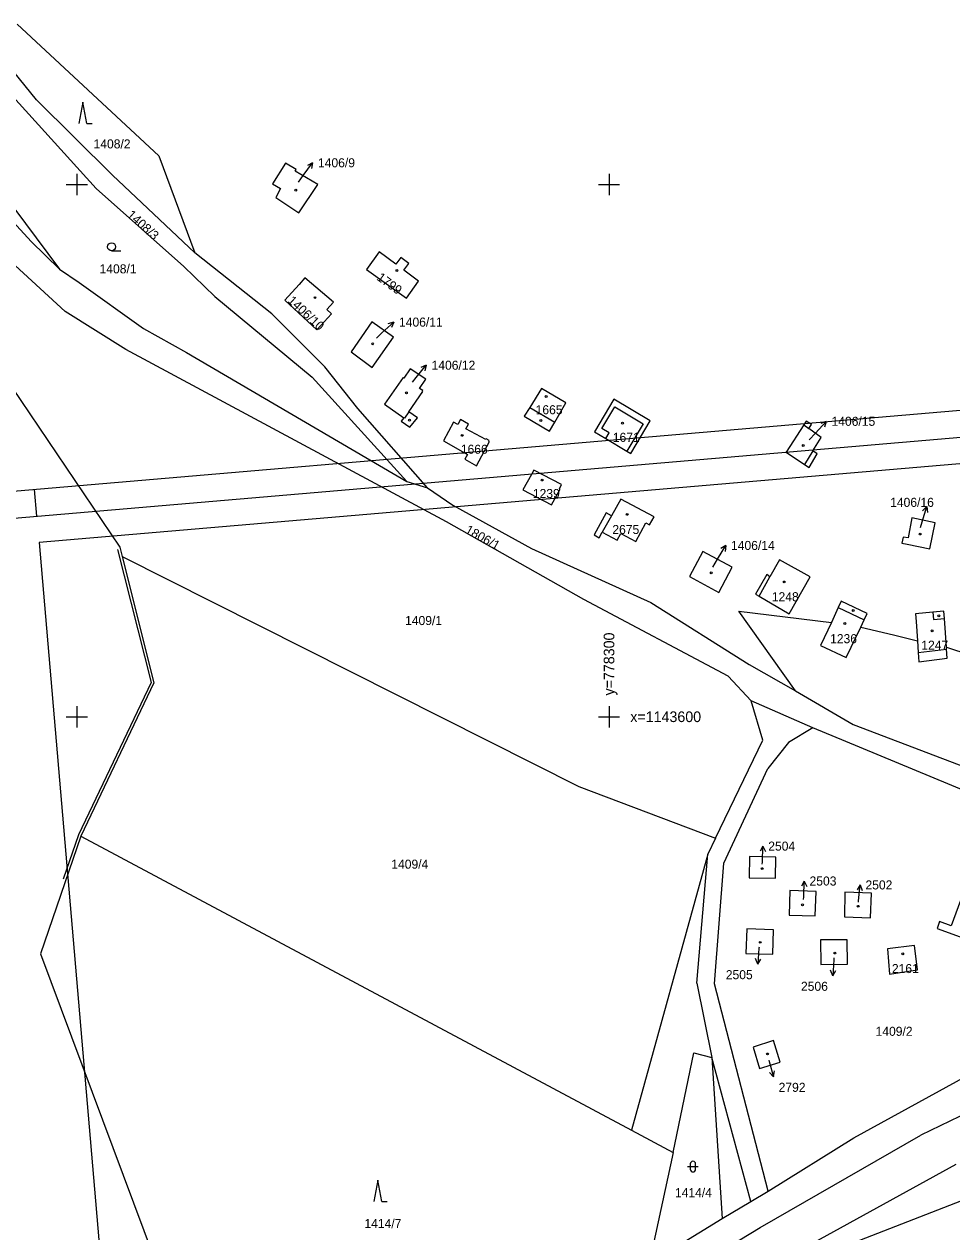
# Model space of a CAD drawing. Extents: x -779302 to -774398, y -1144902 to -1142831.
# Drawn here: x -778409.9 to -778235.6, y -1143696.8 to -1143469.9 of the extents above; entities that cross this region are included whole.
import ezdxf

# ---------------------------------------------------------------- set-up
doc = ezdxf.new("R2010")
doc.units = 0
for name, color, linetype in [('hektosit - Vrstva 5', 7, 'Continuous'), ('Hranice parcel', 7, 'Continuous'), ('Parcelní čísla', 7, 'Continuous'), ('Pop  PČ popisy', 7, 'Continuous'), ('Vnitřní kresba', 7, 'Continuous'), ('Vrstva 1', 7, 'Continuous'), ('Značky budov', 7, 'Continuous'), ('Značky kultur', 7, 'Continuous')]:
    doc.layers.add(name, color=color, linetype=linetype)

msp = doc.modelspace()

# ---------------------------------------------------------------- linework, layer by layer
at = {"layer": 'hektosit - Vrstva 5'}
for p, q in [((-778400, -1143498), (-778400, -1143502)), ((-778300, -1143498), (-778300, -1143502)), ((-778402, -1143500), (-778398, -1143500)), ((-778302, -1143500), (-778298, -1143500)), ((-778400, -1143598), (-778400, -1143602)), ((-778300, -1143598), (-778300, -1143602)), ((-778402, -1143600), (-778398, -1143600)), ((-778302, -1143600), (-778298, -1143600))]:
    msp.add_line(p, q, dxfattribs=at)
at = {"layer": 'Hranice parcel'}
for p, q in [((-778403.28, -1143515.89), (-778408.6, -1143510.68)), ((-778403.28, -1143515.89), (-778399.61, -1143518.42)), ((-778338.03, -1143555.79), (-778334.13, -1143557.01)), ((-778256.9, -1143579.48), (-778258.18, -1143582.31)), ((-778258.18, -1143582.31), (-778260.26, -1143586.62)), ((-778255.43, -1143588.87), (-778252.69, -1143583.18)), ((-778252.69, -1143583.18), (-778252.05, -1143581.79)), ((-778260.26, -1143586.62), (-778255.43, -1143588.87)), ((-778273.65, -1143590.2), (-778264.93, -1143595.11)), ((-778264.93, -1143595.11), (-778254.1, -1143601.46)), ((-778399.27, -1143622.42), (-778295.76, -1143677.67)), ((-778295.76, -1143677.67), (-778287.96, -1143681.89)), ((-778287.96, -1143681.89), (-778292.44, -1143702.68)), ((-778292.44, -1143702.68), (-778278.76, -1143694.3))]:
    msp.add_line(p, q, dxfattribs=at)
for points in [[(-778411.25, -1143469.85), (-778384.6, -1143494.61), (-778377.84, -1143512.85)], [(-778418.6, -1143473.93), (-778415.77, -1143479.46), (-778396.37, -1143500.75), (-778379.92, -1143515.38), (-778374.08, -1143521.03), (-778355.81, -1143536.2), (-778338.03, -1143555.79)], [(-778377.84, -1143512.85), (-778393.35, -1143498.23), (-778407.6, -1143484.07), (-778414.02, -1143476.15), (-778415.92, -1143472.44)], [(-778425.71, -1143487.05), (-778422.69, -1143489.91), (-778403.28, -1143515.89)], [(-778408.6, -1143510.68), (-778420.83, -1143497.44), (-778427.89, -1143488.63)], [(-778363.25, -1143499.87), (-778361.75, -1143500.75), (-778362.6, -1143502.4), (-778358.29, -1143505.3), (-778354.71, -1143499.97), (-778358.99, -1143497.46), (-778358.81, -1143497.14), (-778360.79, -1143495.98), (-778363.25, -1143499.87)], [(-778273.31, -1143597.02), (-778277.63, -1143592.38), (-778304.71, -1143577.98), (-778330.53, -1143563.4), (-778390.82, -1143530.99), (-778402.19, -1143523.83), (-778414.83, -1143512.31), (-778428.85, -1143497.7)], [(-778428.85, -1143497.7), (-778427.52, -1143515.51), (-778391.96, -1143568.16), (-778391.52, -1143569.91)], [(-778334.13, -1143557.01), (-778347.2, -1143542.07), (-778353.41, -1143534.24), (-778363.4, -1143524.31), (-778377.84, -1143512.85)], [(-778338.07, -1143521.32), (-778335.78, -1143518.13), (-778338.56, -1143516.07), (-778337.63, -1143514.81), (-778339.14, -1143513.69), (-778340.08, -1143514.96), (-778343.19, -1143512.66), (-778345.56, -1143515.98), (-778338.07, -1143521.32)], [(-778399.61, -1143518.42), (-778387.5, -1143527.04), (-778379.4, -1143531.58), (-778338.03, -1143555.79)], [(-778360.92, -1143521.73), (-778354.94, -1143527.3), (-778352.13, -1143524.28), (-778353.02, -1143523.48), (-778351.76, -1143522.08), (-778357.15, -1143517.55), (-778358.26, -1143518.78), (-778360.92, -1143521.73)], [(-778348.49, -1143531.41), (-778344.5, -1143534.34), (-778340.52, -1143528.66), (-778344.56, -1143525.82), (-778348.49, -1143531.41)], [(-778338.57, -1143536.35), (-778338.67, -1143536.28), (-778342.22, -1143541.27), (-778338.58, -1143543.81), (-778339.08, -1143544.45), (-778337.43, -1143545.61), (-778335.97, -1143543.84), (-778337.61, -1143542.7), (-778334.98, -1143538.91), (-778335.1, -1143538.83), (-778335.02, -1143538.71), (-778335.62, -1143538.31), (-778334.45, -1143536.55), (-778337.4, -1143534.61), (-778338.57, -1143536.35)], [(-778314.9, -1143541.89), (-778315.92, -1143543.54), (-778311.18, -1143546.34), (-778310.2, -1143544.66), (-778308.09, -1143541.04), (-778312.72, -1143538.33), (-778314.9, -1143541.89)], [(-778299.1, -1143540.34), (-778302.73, -1143546.45), (-778300.58, -1143547.73), (-778296.62, -1143550.08), (-778295.91, -1143550.5), (-778292.28, -1143544.38), (-778299.1, -1143540.34)], [(-778323.15, -1143547.92), (-778326.89, -1143545.9), (-778326.41, -1143545), (-778327.93, -1143544.15), (-778328.43, -1143545.08), (-778329.2, -1143544.66), (-778331.1, -1143548.17), (-778326.58, -1143550.7), (-778327.08, -1143551.6), (-778324.88, -1143552.84), (-778322.44, -1143548.29), (-778322.58, -1143548.22), (-778322.5, -1143548.09), (-778323.07, -1143547.78), (-778323.15, -1143547.92)], [(-778263.4, -1143545.13), (-778266.69, -1143550.25), (-778263.25, -1143552.59), (-778262.4, -1143553.16), (-778260.85, -1143550.58), (-778261.67, -1143550.06), (-778260.1, -1143547.55), (-778262.42, -1143545.85), (-778261.95, -1143545.08), (-778262.96, -1143544.44), (-778263.4, -1143545.13)], [(-778309.19, -1143557.23), (-778309.32, -1143557.16), (-778308.9, -1143556.38), (-778314.12, -1143553.66), (-778314.57, -1143554.45), (-778316.19, -1143557.33), (-778310.79, -1143560.19), (-778309.19, -1143557.23)], [(-778334.13, -1143557.01), (-778329.33, -1143560.21), (-778314.57, -1143568.39), (-778292.12, -1143578.54), (-778273.65, -1143590.2)], [(-778291.52, -1143562.41), (-778297.8, -1143559.11), (-778299.55, -1143562.23), (-778300.55, -1143561.67), (-778302.81, -1143565.83), (-778301.88, -1143566.36), (-778301.28, -1143565.3), (-778298.46, -1143566.8), (-778297.8, -1143565.54), (-778294.95, -1143567.05), (-778293.05, -1143563.57), (-778292.37, -1143563.94), (-778291.52, -1143562.41)], [(-778238.72, -1143563.53), (-778243.07, -1143562.6), (-778243.77, -1143566.39), (-778244.72, -1143566.25), (-778244.94, -1143567.35), (-778243.98, -1143567.55), (-778239.69, -1143568.43), (-778238.72, -1143563.53)], [(-778276.84, -1143571.88), (-778282.35, -1143568.92), (-778284.89, -1143573.66), (-778279.34, -1143576.63), (-778276.84, -1143571.88)], [(-778391.52, -1143569.91), (-778385.54, -1143593.64), (-778399.27, -1143622.42)], [(-778391.52, -1143569.91), (-778305.7, -1143613.08), (-778280.01, -1143622.84)], [(-778272.48, -1143576.96), (-778271.79, -1143577.36), (-778266.14, -1143580.66), (-778262.22, -1143573.7), (-778267.98, -1143570.53), (-778269.77, -1143573.73), (-778270.33, -1143573.29), (-778272.48, -1143576.96)], [(-778252.05, -1143581.79), (-778251.49, -1143580.61), (-778256.34, -1143578.29), (-778256.9, -1143579.48)], [(-778236.6, -1143586.91), (-778198.4, -1143599.43), (-778188.17, -1143577.7)], [(-778264.93, -1143595.11), (-778275.63, -1143580.17), (-778258.18, -1143582.31)], [(-778236.6, -1143586.91), (-778236.95, -1143581.51), (-778237.04, -1143580.13), (-778239.13, -1143580.34), (-778242.38, -1143580.67), (-778242.29, -1143582.08), (-778242.05, -1143585.71)], [(-778252.69, -1143583.18), (-778246.54, -1143584.61), (-778242.05, -1143585.71)], [(-778242.05, -1143585.71), (-778241.9, -1143587.92), (-778241.79, -1143589.65), (-778236.46, -1143589.01), (-778236.57, -1143587.32), (-778236.6, -1143586.91)], [(-778280.01, -1143622.84), (-778271.09, -1143604.41), (-778273.31, -1143597.02)], [(-778183.84, -1143639.14), (-778185.33, -1143632), (-778233.02, -1143613.98), (-778255.47, -1143604.68), (-778261.68, -1143602.09), (-778273.31, -1143597.02)], [(-778254.1, -1143601.46), (-778212.15, -1143617.44), (-778199.09, -1143621.98)], [(-778399.27, -1143622.42), (-778406.85, -1143644.57), (-778381.63, -1143712.17), (-778385.59, -1143723.57)], [(-778280.01, -1143622.84), (-778281.44, -1143625.81), (-778295.76, -1143677.67)], [(-778268.71, -1143630.32), (-778268.64, -1143626.37), (-778273.62, -1143626.25), (-778273.67, -1143630.26), (-778268.71, -1143630.32)], [(-778222.12, -1143647.61), (-778212.48, -1143651.43), (-778211.37, -1143648.55), (-778207.75, -1143639.17), (-778213.8, -1143636.84), (-778212.7, -1143634), (-778224.44, -1143629.63), (-778225.48, -1143632.35), (-778232.18, -1143629.74), (-778235.69, -1143639.3), (-778237.86, -1143638.48), (-778238.35, -1143639.77), (-778227.1, -1143643.89), (-778226.66, -1143642.73)], [(-778261.23, -1143637.42), (-778261.04, -1143632.82), (-778266.02, -1143632.68), (-778266.15, -1143637.28), (-778261.23, -1143637.42)], [(-778255.69, -1143632.97), (-778255.76, -1143637.61), (-778250.86, -1143637.79), (-778250.69, -1143633.13), (-778255.69, -1143632.97)], [(-778274.29, -1143644.46), (-778269.23, -1143644.64), (-778269.1, -1143640.05), (-778274.12, -1143639.83), (-778274.29, -1143644.46)], [(-778260.24, -1143641.93), (-778260.16, -1143646.56), (-778255.2, -1143646.51), (-778255.24, -1143641.93), (-778260.24, -1143641.93)], [(-778278.76, -1143694.3), (-778273.37, -1143691.09), (-778270.08, -1143689.13), (-778253.97, -1143679.1), (-778194.13, -1143646.31), (-778184.18, -1143642.68)], [(-778242.6, -1143643.01), (-778247.64, -1143643.63), (-778247.31, -1143648.36), (-778242.04, -1143647.59), (-778242.6, -1143643.01)], [(-778267.84, -1143664.89), (-778269.08, -1143660.84), (-778272.91, -1143662.07), (-778271.7, -1143666.07), (-778267.84, -1143664.89)], [(-778160.14, -1143662.37), (-778266.47, -1143703.7), (-778272.9, -1143709.81)], [(-778287.96, -1143681.89), (-778284.07, -1143663.17), (-778280.67, -1143664.05), (-778278.76, -1143694.3)]]:
    msp.add_lwpolyline(points, dxfattribs=at)
at = {"layer": 'Pop  PČ popisy'}
for p, q in [((-778357.47, -1143498.32), (-778355.71, -1143495.89)), ((-778355.71, -1143495.89), (-778356.7, -1143496.41)), ((-778355.71, -1143495.89), (-778355.89, -1143497)), ((-778358.35, -1143499.52), (-778357.47, -1143498.32)), ((-778342.67, -1143527.88), (-778340.47, -1143525.83)), ((-778340.47, -1143525.83), (-778341.55, -1143526.15)), ((-778340.47, -1143525.83), (-778340.87, -1143526.88)), ((-778343.7, -1143528.83), (-778342.67, -1143527.88)), ((-778336.25, -1143536.26), (-778334.36, -1143533.93)), ((-778334.36, -1143533.93), (-778335.38, -1143534.39)), ((-778334.36, -1143533.93), (-778334.6, -1143535.02)), ((-778336.94, -1143537.11), (-778336.25, -1143536.26)), ((-778261.21, -1143546.69), (-778259.16, -1143544.5)), ((-778259.16, -1143544.5), (-778260.21, -1143544.89)), ((-778259.16, -1143544.5), (-778259.48, -1143545.57)), ((-778262.38, -1143547.97), (-778261.21, -1143546.69)), ((-778241.17, -1143563.37), (-778240.29, -1143560.5)), ((-778240.29, -1143560.5), (-778241.06, -1143561.31)), ((-778240.29, -1143560.5), (-778240.11, -1143561.6)), ((-778241.48, -1143564.42), (-778241.17, -1143563.37)), ((-778279.61, -1143570.38), (-778278.06, -1143567.81)), ((-778278.06, -1143567.81), (-778279.01, -1143568.41)), ((-778278.06, -1143567.81), (-778278.15, -1143568.92)), ((-778280.5, -1143571.86), (-778279.61, -1143570.38)), ((-778271.08, -1143624.31), (-778271.61, -1143625.29)), ((-778271.18, -1143627.31), (-778271.08, -1143624.31)), ((-778271.08, -1143624.31), (-778270.61, -1143625.33)), ((-778271.2, -1143627.73), (-778271.18, -1143627.31)), ((-778263.31, -1143630.87), (-778263.84, -1143631.85)), ((-778263.41, -1143633.87), (-778263.31, -1143630.87)), ((-778263.31, -1143630.87), (-778262.84, -1143631.89)), ((-778252.79, -1143631.6), (-778253.39, -1143632.55)), ((-778253.1, -1143634.59), (-778252.79, -1143631.6)), ((-778252.79, -1143631.6), (-778252.39, -1143632.65)), ((-778263.43, -1143634.34), (-778263.41, -1143633.87)), ((-778253.12, -1143634.82), (-778253.1, -1143634.59)), ((-778271.82, -1143643.5), (-778272.03, -1143646.49)), ((-778271.8, -1143643.27), (-778271.82, -1143643.5)), ((-778272.03, -1143646.49), (-778272.46, -1143645.46)), ((-778272.03, -1143646.49), (-778271.46, -1143645.53)), ((-778257.77, -1143645.67), (-778257.93, -1143648.67)), ((-778257.75, -1143645.29), (-778257.77, -1143645.67)), ((-778257.93, -1143648.67), (-778258.38, -1143647.64)), ((-778257.93, -1143648.67), (-778257.38, -1143647.69)), ((-778269.99, -1143664.56), (-778269.93, -1143664.77)), ((-778269.93, -1143664.77), (-778269.1, -1143667.66)), ((-778269.1, -1143667.66), (-778269.86, -1143666.83)), ((-778269.1, -1143667.66), (-778268.9, -1143666.55))]:
    msp.add_line(p, q, dxfattribs=at)
at = {"layer": 'Vnitřní kresba'}
for p, q in [((-778314.9, -1143541.89), (-778310.2, -1143544.66)), ((-778301.33, -1143545.85), (-778298.9, -1143541.77)), ((-778298.9, -1143541.77), (-778293.56, -1143544.93)), ((-778338.45, -1143543.9), (-778338.58, -1143543.81)), ((-778337.61, -1143542.7), (-778338.45, -1143543.9)), ((-778299.95, -1143546.67), (-778301.33, -1143545.85)), ((-778300.58, -1143547.73), (-778299.95, -1143546.67)), ((-778293.56, -1143544.93), (-778296.62, -1143550.08)), ((-778263.4, -1143545.13), (-778262.42, -1143545.85)), ((-778261.67, -1143550.06), (-778263.25, -1143552.59)), ((-778299.55, -1143562.23), (-778301.28, -1143565.3)), ((-778392.36, -1143568.59), (-778386.07, -1143593.59)), ((-778271.79, -1143577.36), (-778269.77, -1143573.73)), ((-778256.9, -1143579.48), (-778252.05, -1143581.79)), ((-778239.13, -1143580.34), (-778239.04, -1143581.73)), ((-778239.04, -1143581.73), (-778236.95, -1143581.51)), ((-778241.9, -1143587.92), (-778236.57, -1143587.32)), ((-778386.07, -1143593.59), (-778399.73, -1143622.22)), ((-778261.68, -1143602.09), (-778266.28, -1143604.87)), ((-778266.28, -1143604.87), (-778270.13, -1143609.7)), ((-778278.4, -1143627.53), (-778270.13, -1143609.7)), ((-778399.73, -1143622.22), (-778402.57, -1143630.52)), ((-778283.47, -1143650.09), (-778281.44, -1143625.81)), ((-778280.17, -1143650.2), (-778278.4, -1143627.53)), ((-778283.47, -1143650.09), (-778280.67, -1143664.05)), ((-778270.08, -1143689.13), (-778280.17, -1143650.2)), ((-778188.71, -1143653.12), (-778241.42, -1143678.62)), ((-778273.37, -1143691.09), (-778280.67, -1143664.05)), ((-778271.61, -1143695.99), (-778241.42, -1143678.62)), ((-778267.79, -1143702.21), (-778234.77, -1143684.06)), ((-778301.23, -1143713.82), (-778271.61, -1143695.99))]:
    msp.add_line(p, q, dxfattribs=at)
at = {"layer": 'Vrstva 1'}
msp.add_line((-778407.52, -1143562.3), (-778407.95, -1143557.32), dxfattribs=at)
for points in [[(-777571, -1143485.76), (-778617.18, -1143575.21), (-778591.88, -1143871.12), (-777545.7, -1143781.67)], [(-777551.11, -1143777.12), (-778587.32, -1143865.71), (-778611.77, -1143579.77), (-777575.56, -1143491.17)], [(-777580.11, -1143496.57), (-778407.09, -1143567.28), (-778383.5, -1143843.27), (-777556.51, -1143772.57)]]:
    msp.add_lwpolyline(points, close=True, dxfattribs=at)
at = {"layer": 'Značky budov'}
for centre in [(-778358.89, -1143501.05), (-778339.85, -1143516.16), (-778355.26, -1143521.24), (-778344.42, -1143529.92), (-778338.09, -1143539.14), (-778311.8, -1143539.83), (-778337.5, -1143544.27), (-778312.8, -1143544.34), (-778297.46, -1143544.82), (-778327.61, -1143547.12), (-778263.48, -1143549.01), (-778312.59, -1143555.52), (-778296.6, -1143561.97), (-778241.53, -1143565.67), (-778280.78, -1143572.95), (-778267.06, -1143574.67), (-778254.09, -1143580.05), (-778238.01, -1143581.02), (-778255.68, -1143582.47), (-778239.29, -1143583.87), (-778271.21, -1143628.54), (-778263.64, -1143635.34), (-778253.17, -1143635.62), (-778271.57, -1143642.39), (-778257.56, -1143644.4), (-778244.8, -1143644.55), (-778270.22, -1143663.37)]:
    msp.add_circle(centre, 0.175, dxfattribs=at)
at = {"layer": 'Značky kultur'}
for p, q in [((-778398.91, -1143484.51), (-778399.66, -1143488.51)), ((-778398.16, -1143488.51), (-778398.91, -1143484.51)), ((-778398.16, -1143488.51), (-778397.16, -1143488.51)), ((-778393.48, -1143512.44), (-778391.73, -1143512.44)), ((-778285.22, -1143684.53), (-778283.22, -1143684.53)), ((-778284.72, -1143684.03), (-778284.72, -1143685.03)), ((-778283.72, -1143685.03), (-778283.72, -1143684.03)), ((-778343.45, -1143687.1), (-778344.2, -1143691.1)), ((-778342.7, -1143691.1), (-778343.45, -1143687.1)), ((-778342.7, -1143691.1), (-778341.7, -1143691.1))]:
    msp.add_line(p, q, dxfattribs=at)
msp.add_circle((-778393.48, -1143511.69), 0.75, dxfattribs=at)
for centre, start, end in [((-778284.22, -1143684.03), 0, 180), ((-778284.22, -1143685.03), 180, 359.9879)]:
    msp.add_arc(centre, 0.5, start, end, dxfattribs=at)

# ---------------------------------------------------------------- texts
at = {"layer": 'hektosit - Vrstva 5'}
msp.add_text('y=778300', height=2, rotation=90, dxfattribs=at).set_placement((-778299, -1143596))
msp.add_text('x=1143600', height=2, dxfattribs=at).set_placement((-778296, -1143601))
at = {"layer": 'Parcelní čísla'}
for s, p in [('1408/2', (-778396.88, -1143493.2)), ('1406/9', (-778354.7, -1143496.75)), ('1408/1', (-778395.75, -1143516.68)), ('1406/11', (-778339.47, -1143526.69)), ('1406/12', (-778333.35, -1143534.79)), ('1665', (-778313.79, -1143543.16)), ('1406/15', (-778258.18, -1143545.33)), ('1671', (-778299.29, -1143548.34)), ('1666', (-778327.85, -1143550.58)), ('1239', (-778314.31, -1143558.9)), ('1406/16', (-778247.16, -1143560.56)), ('2675', (-778299.37, -1143565.66)), ('1406/14', (-778277.07, -1143568.66)), ('1248', (-778269.4, -1143578.3)), ('1409/1', (-778338.33, -1143582.77)), ('1236', (-778258.45, -1143586.18)), ('1247', (-778241.3, -1143587.4)), ('2504', (-778270.07, -1143625.16)), ('1409/4', (-778340.92, -1143628.55)), ('2503', (-778262.31, -1143631.72)), ('2502', (-778251.8, -1143632.45)), ('2161', (-778246.83, -1143648.17)), ('2505', (-778278.05, -1143649.32)), ('2506', (-778263.92, -1143651.5)), ('1409/2', (-778249.9, -1143659.96)), ('2792', (-778268.12, -1143670.49)), ('1414/4', (-778287.61, -1143690.28)), ('1414/7', (-778345.97, -1143696.08))]:
    msp.add_text(s, height=1.7, dxfattribs=at).set_placement(p)
for s, rotation, p in [('1408/3', 318, (-778390.72, -1143505.88)), ('1799', 324, (-778343.79, -1143517.79)), ('1406/10', 317, (-778360.52, -1143521.96)), ('1806/1', 331, (-778327.18, -1143565.36))]:
    msp.add_text(s, height=1.7, rotation=rotation, dxfattribs=at).set_placement(p)

doc.saveas('drawing.dxf')
